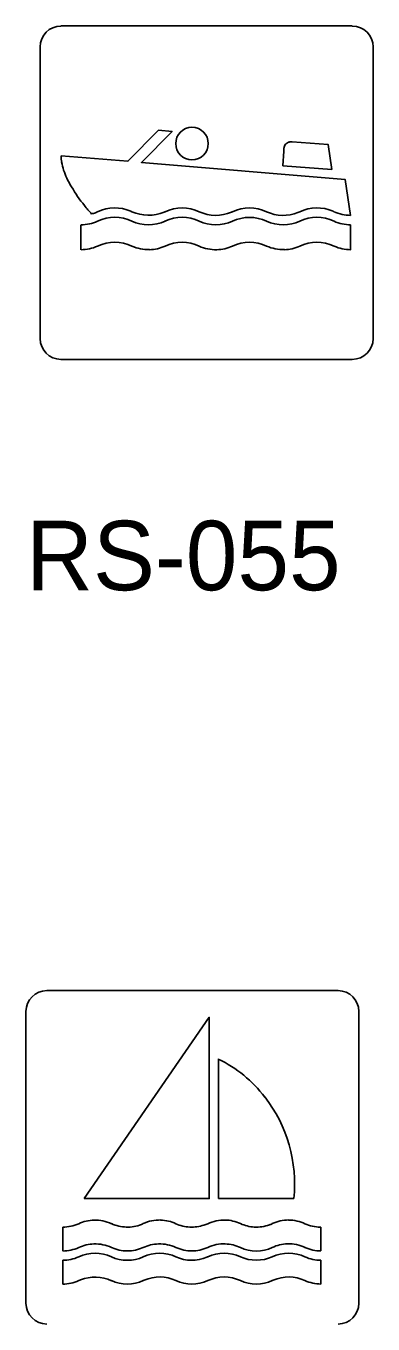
# Model space of a CAD drawing. Extents: x 42133 to 45533, y 41351 to 47951.
# Drawn here: x 43053.3 to 43090.8, y 41807.4 to 41947.5 of the extents above; entities that cross this region are included whole.
import ezdxf

# ---------------------------------------------------------------- set-up
doc = ezdxf.new("R2010")
doc.units = 0
doc.layers.add('P_TRAF_SIGN_SignDetails', color=7, linetype='Continuous')

msp = doc.modelspace()

# ---------------------------------------------------------------- linework, layer by layer
at = {"layer": 'P_TRAF_SIGN_SignDetails'}
for p, q in [((43088.58, 41947.51), (43057.11, 41947.51)), ((43054.86, 41945.26), (43054.86, 41913.77)), ((43090.84, 41913.77), (43090.84, 41945.26)), ((43057.11, 41911.52), (43088.58, 41911.52)), ((43087.05, 41843.4), (43055.58, 41843.4)), ((43053.33, 41841.15), (43053.33, 41809.67)), ((43089.3, 41809.67), (43089.3, 41841.15))]:
    msp.add_line(p, q, dxfattribs=at)
for points in [[(43088.41, 41927.07), (43087.81, 41930.94), (43065.8, 41932.78), (43069.12, 41936.13), (43067.66, 41936.26), (43064.34, 41932.91), (43057.13, 41933.5)], [(43088.41, 41927.07), (43087.81, 41930.94), (43065.8, 41932.78), (43069.12, 41936.13), (43067.66, 41936.26), (43064.34, 41932.91), (43057.13, 41933.5)], [(43088.41, 41927.07), (43087.81, 41930.94), (43065.8, 41932.78), (43069.12, 41936.13), (43067.66, 41936.26), (43064.34, 41932.91), (43057.13, 41933.5)], [(43086.39, 41932.02), (43085.98, 41934.73), (43082.1, 41935)], [(43086.39, 41932.02), (43085.98, 41934.73), (43082.1, 41935)], [(43086.39, 41932.02), (43085.98, 41934.73), (43082.1, 41935)], [(43081.2, 41934), (43081.09, 41932.43), (43086.39, 41932.02)], [(43081.2, 41934), (43081.09, 41932.43), (43086.39, 41932.02)], [(43081.2, 41934), (43081.09, 41932.43), (43086.39, 41932.02)], [(43059.27, 41923.36), (43059.27, 41926.05)], [(43059.27, 41923.36), (43059.27, 41926.05)], [(43059.27, 41923.36), (43059.27, 41926.05)], [(43088.41, 41926.05), (43088.41, 41923.36)], [(43088.41, 41926.05), (43088.41, 41923.36)], [(43088.41, 41926.05), (43088.41, 41923.36)], [(43074.12, 41820.96), (43074.12, 41836.03)], [(43074.12, 41820.96), (43074.12, 41836.03)], [(43074.12, 41820.96), (43074.12, 41836.03)], [(43082.28, 41820.96), (43074.12, 41820.96)], [(43082.28, 41820.96), (43074.12, 41820.96)], [(43082.28, 41820.96), (43074.12, 41820.96)], [(43057.31, 41815.31), (43057.31, 41817.88)], [(43057.31, 41815.31), (43057.31, 41817.88)], [(43057.31, 41815.31), (43057.31, 41817.88)], [(43085.19, 41817.88), (43085.19, 41815.31)], [(43085.19, 41817.88), (43085.19, 41815.31)], [(43085.19, 41817.88), (43085.19, 41815.31)], [(43057.31, 41811.73), (43057.31, 41814.31)], [(43057.31, 41811.73), (43057.31, 41814.31)], [(43057.31, 41811.73), (43057.31, 41814.31)], [(43085.19, 41814.31), (43085.19, 41811.73)], [(43085.19, 41814.31), (43085.19, 41811.73)], [(43085.19, 41814.31), (43085.19, 41811.73)]]:
    msp.add_lwpolyline(points, dxfattribs=at)
msp.add_lwpolyline([(43059.61, 41820.96), (43073.13, 41840.53), (43073.13, 41820.96)], close=True, dxfattribs=at)
msp.add_lwpolyline([(43059.61, 41820.96), (43073.13, 41840.53), (43073.13, 41820.96)], close=True, dxfattribs=at)
msp.add_lwpolyline([(43059.61, 41820.96), (43073.13, 41840.53), (43073.13, 41820.96)], close=True, dxfattribs=at)
msp.add_circle((43071.27, 41934.81), 1.76, dxfattribs=at)
msp.add_circle((43071.27, 41934.81), 1.76, dxfattribs=at)
msp.add_circle((43071.27, 41934.81), 1.76, dxfattribs=at)
for centre, radius, start, end in [((43057.11, 41945.25), 2.25, 90, 180), ((43088.59, 41945.25), 2.25, 360, 90), ((43082.47, 41934.13), 1.28, 171.124, 183.947), ((43082.47, 41934.13), 1.28, 171.124, 183.947), ((43082.47, 41934.13), 1.28, 171.124, 183.947), ((43082.25, 41934.17), 1.06, 164.5682, 171.0826), ((43082.25, 41934.17), 1.06, 164.5682, 171.0826), ((43082.25, 41934.17), 1.06, 164.5682, 171.0826), ((43082.06, 41934.22), 0.859, 151.0573, 164.8413), ((43082.06, 41934.22), 0.859, 151.0573, 164.8413), ((43082.06, 41934.22), 0.859, 151.0573, 164.8413), ((43081.9, 41934.32), 0.671, 107.9183, 151.1291), ((43081.9, 41934.32), 0.671, 107.9183, 151.1291), ((43081.9, 41934.32), 0.671, 107.9183, 151.1291), ((43081.98, 41934.1), 0.902, 99.1112, 108.6193), ((43081.98, 41934.1), 0.902, 99.1112, 108.6193), ((43081.98, 41934.1), 0.902, 99.1112, 108.6193), ((43082.02, 41933.86), 1.15, 92.8503, 99.15), ((43082.02, 41933.86), 1.15, 92.8503, 99.15), ((43082.02, 41933.86), 1.15, 92.8503, 99.15), ((43082.03, 41933.57), 1.44, 87.1808, 92.7777), ((43082.03, 41933.57), 1.44, 87.1808, 92.7777), ((43082.03, 41933.57), 1.44, 87.1808, 92.7777), ((43060.95, 41933.45), 3.82, 179.292, 189.9403), ((43060.95, 41933.45), 3.82, 179.292, 189.9403), ((43060.95, 41933.45), 3.82, 179.292, 189.9403), ((43062.63, 41933.75), 5.53, 189.9199, 199.0373), ((43062.63, 41933.75), 5.53, 189.9199, 199.0373), ((43062.63, 41933.75), 5.53, 189.9199, 199.0373), ((43082.14, 41934.12), 0.948, 184.2151, 186.9582), ((43082.14, 41934.12), 0.948, 184.2151, 186.9582), ((43082.14, 41934.12), 0.948, 184.2151, 186.9582), ((43065.1, 41934.58), 8.14, 198.8817, 205.3857), ((43065.1, 41934.58), 8.14, 198.8817, 205.3857), ((43065.1, 41934.58), 8.14, 198.8817, 205.3857), ((43068.28, 41936.07), 11.65, 205.3348, 210.626), ((43068.28, 41936.07), 11.65, 205.3348, 210.626), ((43068.28, 41936.07), 11.65, 205.3348, 210.626), ((43073.62, 41939.32), 17.9, 210.8572, 218.6819), ((43073.62, 41939.32), 17.9, 210.8572, 218.6819), ((43073.62, 41939.32), 17.9, 210.8572, 218.6819), ((43075.58, 41940.79), 20.35, 218.4771, 221.8528), ((43075.58, 41940.79), 20.35, 218.4771, 221.8528), ((43075.58, 41940.79), 20.35, 218.4771, 221.8528), ((43059.53, 41930.4), 3.3, 285.6503, 289.4096), ((43059.53, 41930.4), 3.3, 285.6503, 289.4096), ((43059.53, 41930.4), 3.3, 285.6503, 289.4096), ((43059.16, 41931.46), 4.43, 289.3725, 292.1699), ((43059.16, 41931.46), 4.43, 289.3725, 292.1699), ((43059.16, 41931.46), 4.43, 289.3725, 292.1699), ((43058.38, 41933.38), 6.51, 292.1371, 294.0264), ((43058.38, 41933.38), 6.51, 292.1371, 294.0264), ((43058.38, 41933.38), 6.51, 292.1371, 294.0264), ((43057.54, 41935.31), 8.61, 293.9342, 294.217), ((43057.54, 41935.31), 8.61, 293.9342, 294.217), ((43057.54, 41935.31), 8.61, 293.9342, 294.217), ((43062.92, 41923.54), 4.34, 66.3064, 115.2116), ((43062.92, 41923.54), 4.34, 66.3064, 115.2116), ((43062.92, 41923.54), 4.34, 66.3064, 115.2116), ((43062.86, 41923.36), 4.52, 65.0812, 66.5524), ((43062.86, 41923.36), 4.52, 65.0812, 66.5524), ((43062.86, 41923.36), 4.52, 65.0812, 66.5524), ((43066.56, 41931.42), 4.34, 245.6122, 292.9205), ((43066.56, 41931.42), 4.34, 245.6122, 292.9205), ((43066.56, 41931.42), 4.34, 245.6122, 292.9205), ((43066.5, 41931.62), 4.55, 292.6611, 294.0773), ((43066.5, 41931.62), 4.55, 292.6611, 294.0773), ((43066.5, 41931.62), 4.55, 292.6611, 294.0773), ((43070.2, 41923.54), 4.33, 64.7758, 115.2242), ((43070.2, 41923.54), 4.33, 64.7758, 115.2242), ((43070.2, 41923.54), 4.33, 64.7758, 115.2242), ((43073.84, 41931.42), 4.35, 245.6159, 292.917), ((43073.84, 41931.42), 4.35, 245.6159, 292.917), ((43073.84, 41931.42), 4.35, 245.6159, 292.917), ((43073.79, 41931.59), 4.53, 292.6713, 294.094), ((43073.79, 41931.59), 4.53, 292.6713, 294.094), ((43073.79, 41931.59), 4.53, 292.6713, 294.094), ((43077.49, 41923.54), 4.33, 64.7741, 115.2259), ((43077.49, 41923.54), 4.33, 64.7741, 115.2259), ((43077.49, 41923.54), 4.33, 64.7741, 115.2259), ((43081.13, 41931.41), 4.34, 245.6058, 291.4518), ((43081.13, 41931.41), 4.34, 245.6058, 291.4518), ((43081.13, 41931.41), 4.34, 245.6058, 291.4518), ((43081.06, 41931.64), 4.58, 291.2364, 294.0608), ((43081.06, 41931.64), 4.58, 291.2364, 294.0608), ((43081.06, 41931.64), 4.58, 291.2364, 294.0608), ((43084.77, 41923.54), 4.34, 66.3031, 115.2151), ((43084.77, 41923.54), 4.34, 66.3031, 115.2151), ((43084.77, 41923.54), 4.34, 66.3031, 115.2151), ((43084.71, 41923.35), 4.52, 65.0869, 66.5572), ((43084.71, 41923.35), 4.52, 65.0869, 66.5572), ((43084.71, 41923.35), 4.52, 65.0869, 66.5572), ((43088.42, 41931.46), 4.39, 245.724, 269.8504), ((43088.42, 41931.46), 4.39, 245.724, 269.8504), ((43088.42, 41931.46), 4.39, 245.724, 269.8504), ((43059.27, 41930.43), 4.38, 270.0934, 294.297), ((43059.27, 41930.43), 4.38, 270.0934, 294.297), ((43059.27, 41930.43), 4.38, 270.0934, 294.297), ((43062.92, 41922.51), 4.35, 64.845, 115.155), ((43062.92, 41922.51), 4.35, 64.845, 115.155), ((43062.92, 41922.51), 4.35, 64.845, 115.155), ((43066.56, 41930.4), 4.35, 245.608, 294.392), ((43066.56, 41930.4), 4.35, 245.608, 294.392), ((43066.56, 41930.4), 4.35, 245.608, 294.392), ((43070.2, 41922.51), 4.35, 64.8403, 115.1597), ((43070.2, 41922.51), 4.35, 64.8403, 115.1597), ((43070.2, 41922.51), 4.35, 64.8403, 115.1597), ((43073.84, 41930.4), 4.35, 245.6122, 294.3878), ((43073.84, 41930.4), 4.35, 245.6122, 294.3878), ((43073.84, 41930.4), 4.35, 245.6122, 294.3878), ((43077.49, 41922.51), 4.34, 64.8386, 115.1614), ((43077.49, 41922.51), 4.34, 64.8386, 115.1614), ((43077.49, 41922.51), 4.34, 64.8386, 115.1614), ((43081.13, 41930.4), 4.35, 245.6088, 294.3912), ((43081.13, 41930.4), 4.35, 245.6088, 294.3912), ((43081.13, 41930.4), 4.35, 245.6088, 294.3912), ((43084.77, 41922.51), 4.35, 64.8412, 115.1588), ((43084.77, 41922.51), 4.35, 64.8412, 115.1588), ((43084.77, 41922.51), 4.35, 64.8412, 115.1588), ((43088.42, 41930.44), 4.39, 245.7242, 269.9067), ((43088.42, 41930.44), 4.39, 245.7242, 269.9067), ((43088.42, 41930.44), 4.39, 245.7242, 269.9067), ((43059.26, 41927.79), 4.43, 270.2325, 294.149), ((43059.26, 41927.79), 4.43, 270.2325, 294.149), ((43059.26, 41927.79), 4.43, 270.2325, 294.149), ((43062.92, 41919.83), 4.34, 64.7736, 115.2264), ((43062.92, 41919.83), 4.34, 64.7736, 115.2264), ((43062.92, 41919.83), 4.34, 64.7736, 115.2264), ((43066.57, 41927.76), 4.39, 245.764, 271.4419), ((43066.57, 41927.76), 4.39, 245.764, 271.4419), ((43066.57, 41927.76), 4.39, 245.764, 271.4419), ((43066.54, 41927.8), 4.44, 271.813, 294.1364), ((43066.54, 41927.8), 4.44, 271.813, 294.1364), ((43066.54, 41927.8), 4.44, 271.813, 294.1364), ((43070.2, 41919.83), 4.33, 64.7667, 115.2333), ((43070.2, 41919.83), 4.33, 64.7667, 115.2333), ((43070.2, 41919.83), 4.33, 64.7667, 115.2333), ((43073.85, 41927.76), 4.4, 245.7737, 271.4348), ((43073.85, 41927.76), 4.4, 245.7737, 271.4348), ((43073.85, 41927.76), 4.4, 245.7737, 271.4348), ((43073.82, 41927.8), 4.44, 271.8103, 294.136), ((43073.82, 41927.8), 4.44, 271.8103, 294.136), ((43073.82, 41927.8), 4.44, 271.8103, 294.136), ((43077.49, 41919.83), 4.33, 64.7736, 115.2264), ((43077.49, 41919.83), 4.33, 64.7736, 115.2264), ((43077.49, 41919.83), 4.33, 64.7736, 115.2264), ((43081.14, 41927.76), 4.39, 245.7658, 271.4404), ((43081.14, 41927.76), 4.39, 245.7658, 271.4404), ((43081.14, 41927.76), 4.39, 245.7658, 271.4404), ((43081.11, 41927.8), 4.44, 271.8097, 294.1356), ((43081.11, 41927.8), 4.44, 271.8097, 294.1356), ((43081.11, 41927.8), 4.44, 271.8097, 294.1356), ((43084.77, 41919.83), 4.34, 64.7751, 115.2249), ((43084.77, 41919.83), 4.34, 64.7751, 115.2249), ((43084.77, 41919.83), 4.34, 64.7751, 115.2249), ((43088.43, 41927.77), 4.41, 245.7988, 269.8411), ((43088.43, 41927.77), 4.41, 245.7988, 269.8411), ((43088.43, 41927.77), 4.41, 245.7988, 269.8411), ((43057.11, 41913.78), 2.25, 180, 270), ((43088.59, 41913.78), 2.25, 270, 0), ((43055.58, 41841.15), 2.25, 90, 180), ((43087.05, 41841.15), 2.25, 360, 90), ((43068.04, 41823.47), 13.94, 37.2999, 64.1796), ((43068.04, 41823.47), 13.94, 37.2999, 64.1796), ((43068.04, 41823.47), 13.94, 37.2999, 64.1796), ((43067.12, 41822.55), 15.24, 354.0257, 37.9625), ((43067.12, 41822.55), 15.24, 354.0257, 37.9625), ((43067.12, 41822.55), 15.24, 354.0257, 37.9625), ((43057.3, 41822.1), 4.22, 270.2151, 294.2248), ((43057.3, 41822.1), 4.22, 270.2151, 294.2248), ((43057.3, 41822.1), 4.22, 270.2151, 294.2248), ((43060.82, 41814.41), 4.23, 91.8585, 114.9771), ((43060.82, 41814.41), 4.23, 91.8585, 114.9771), ((43060.82, 41814.41), 4.23, 91.8585, 114.9771), ((43060.79, 41814.45), 4.19, 64.9266, 91.4991), ((43060.79, 41814.45), 4.19, 64.9266, 91.4991), ((43060.79, 41814.45), 4.19, 64.9266, 91.4991), ((43064.31, 41822.13), 4.25, 245.8329, 268.1545), ((43064.31, 41822.13), 4.25, 245.8329, 268.1545), ((43064.31, 41822.13), 4.25, 245.8329, 268.1545), ((43064.27, 41822.06), 4.18, 268.5626, 291.4315), ((43064.27, 41822.06), 4.18, 268.5626, 291.4315), ((43064.27, 41822.06), 4.18, 268.5626, 291.4315), ((43064.19, 41822.33), 4.46, 291.1945, 293.9591), ((43064.19, 41822.33), 4.46, 291.1945, 293.9591), ((43064.19, 41822.33), 4.46, 291.1945, 293.9591), ((43067.78, 41814.44), 4.21, 88.5477, 115.0265), ((43067.78, 41814.44), 4.21, 88.5477, 115.0265), ((43067.78, 41814.44), 4.21, 88.5477, 115.0265), ((43067.75, 41814.43), 4.21, 64.9693, 88.1949), ((43067.75, 41814.43), 4.21, 64.9693, 88.1949), ((43067.75, 41814.43), 4.21, 64.9693, 88.1949), ((43071.28, 41822.14), 4.27, 245.8556, 266.5533), ((43071.28, 41822.14), 4.27, 245.8556, 266.5533), ((43071.28, 41822.14), 4.27, 245.8556, 266.5533), ((43071.25, 41822.03), 4.15, 266.9225, 288.5415), ((43071.25, 41822.03), 4.15, 266.9225, 288.5415), ((43071.25, 41822.03), 4.15, 266.9225, 288.5415), ((43071.17, 41822.3), 4.44, 288.3363, 293.9317), ((43071.17, 41822.3), 4.44, 288.3363, 293.9317), ((43071.17, 41822.3), 4.44, 288.3363, 293.9317), ((43074.75, 41814.44), 4.2, 88.5396, 115.0456), ((43074.75, 41814.44), 4.2, 88.5396, 115.0456), ((43074.75, 41814.44), 4.2, 88.5396, 115.0456), ((43074.72, 41814.43), 4.22, 64.9883, 88.19), ((43074.72, 41814.43), 4.22, 64.9883, 88.19), ((43074.72, 41814.43), 4.22, 64.9883, 88.19), ((43078.25, 41822.14), 4.26, 245.8411, 266.5534), ((43078.25, 41822.14), 4.26, 245.8411, 266.5534), ((43078.25, 41822.14), 4.26, 245.8411, 266.5534), ((43078.22, 41822.03), 4.15, 266.9235, 290.0197), ((43078.22, 41822.03), 4.15, 266.9235, 290.0197), ((43078.22, 41822.03), 4.15, 266.9235, 290.0197), ((43078.15, 41822.27), 4.41, 289.8002, 294.0056), ((43078.15, 41822.27), 4.41, 289.8002, 294.0056), ((43078.15, 41822.27), 4.41, 289.8002, 294.0056), ((43081.72, 41814.43), 4.22, 90.191, 115.0091), ((43081.72, 41814.43), 4.22, 90.191, 115.0091), ((43081.72, 41814.43), 4.22, 90.191, 115.0091), ((43081.7, 41814.44), 4.2, 64.9473, 89.8525), ((43081.7, 41814.44), 4.2, 64.9473, 89.8525), ((43081.7, 41814.44), 4.2, 64.9473, 89.8525), ((43085.21, 41822.11), 4.24, 245.8015, 268.9585), ((43085.21, 41822.11), 4.24, 245.8015, 268.9585), ((43085.21, 41822.11), 4.24, 245.8015, 268.9585), ((43085.19, 41821.89), 4.01, 269.1833, 269.9992), ((43085.19, 41821.89), 4.01, 269.1833, 269.9992), ((43085.19, 41821.89), 4.01, 269.1833, 269.9992), ((43057.3, 41819.5), 4.2, 270.1038, 294.264), ((43057.3, 41819.5), 4.2, 270.1038, 294.264), ((43057.3, 41819.5), 4.2, 270.1038, 294.264), ((43060.81, 41811.86), 4.21, 91.8111, 115.0338), ((43060.81, 41811.86), 4.21, 91.8111, 115.0338), ((43060.81, 41811.86), 4.21, 91.8111, 115.0338), ((43060.8, 41810.91), 4.16, 64.8454, 115.1546), ((43060.8, 41810.91), 4.16, 64.8454, 115.1546), ((43060.8, 41810.91), 4.16, 64.8454, 115.1546), ((43060.79, 41811.87), 4.2, 64.9573, 91.4601), ((43060.79, 41811.87), 4.2, 64.9573, 91.4601), ((43060.79, 41811.87), 4.2, 64.9573, 91.4601), ((43064.28, 41819.47), 4.16, 245.6181, 294.3819), ((43064.28, 41819.47), 4.16, 245.6181, 294.3819), ((43064.28, 41819.47), 4.16, 245.6181, 294.3819), ((43067.78, 41811.86), 4.21, 91.7983, 115.034), ((43067.78, 41811.86), 4.21, 91.7983, 115.034), ((43067.78, 41811.86), 4.21, 91.7983, 115.034), ((43067.77, 41810.91), 4.16, 64.8458, 115.1542), ((43067.77, 41810.91), 4.16, 64.8458, 115.1542), ((43067.77, 41810.91), 4.16, 64.8458, 115.1542), ((43067.76, 41811.87), 4.2, 64.9536, 91.454), ((43067.76, 41811.87), 4.2, 64.9536, 91.454), ((43067.76, 41811.87), 4.2, 64.9536, 91.454), ((43071.25, 41819.47), 4.16, 245.6252, 294.3748), ((43071.25, 41819.47), 4.16, 245.6252, 294.3748), ((43071.25, 41819.47), 4.16, 245.6252, 294.3748), ((43074.75, 41811.89), 4.19, 88.497, 115.0964), ((43074.75, 41811.89), 4.19, 88.497, 115.0964), ((43074.75, 41811.89), 4.19, 88.497, 115.0964), ((43074.74, 41810.91), 4.16, 64.8413, 115.1587), ((43074.74, 41810.91), 4.16, 64.8413, 115.1587), ((43074.74, 41810.91), 4.16, 64.8413, 115.1587), ((43074.72, 41811.84), 4.23, 65.0241, 88.1449), ((43074.72, 41811.84), 4.23, 65.0241, 88.1449), ((43074.72, 41811.84), 4.23, 65.0241, 88.1449), ((43078.22, 41819.46), 4.16, 245.6069, 294.3931), ((43078.22, 41819.46), 4.16, 245.6069, 294.3931), ((43078.22, 41819.46), 4.16, 245.6069, 294.3931), ((43081.72, 41811.86), 4.22, 91.8037, 115.0271), ((43081.72, 41811.86), 4.22, 91.8037, 115.0271), ((43081.72, 41811.86), 4.22, 91.8037, 115.0271), ((43081.71, 41810.91), 4.16, 64.8525, 115.1475), ((43081.71, 41810.91), 4.16, 64.8525, 115.1475), ((43081.71, 41810.91), 4.16, 64.8525, 115.1475), ((43081.7, 41811.87), 4.21, 64.9657, 91.4528), ((43081.7, 41811.87), 4.21, 64.9657, 91.4528), ((43081.7, 41811.87), 4.21, 64.9657, 91.4528), ((43085.2, 41819.49), 4.18, 245.6953, 269.9252), ((43085.2, 41819.49), 4.18, 245.6953, 269.9252), ((43085.2, 41819.49), 4.18, 245.6953, 269.9252), ((43057.3, 41818.5), 4.2, 270.1047, 294.2721), ((43057.3, 41818.5), 4.2, 270.1047, 294.2721), ((43057.3, 41818.5), 4.2, 270.1047, 294.2721), ((43064.28, 41818.46), 4.16, 245.6055, 294.3945), ((43064.28, 41818.46), 4.16, 245.6055, 294.3945), ((43064.28, 41818.46), 4.16, 245.6055, 294.3945), ((43071.25, 41818.46), 4.16, 245.6116, 292.9188), ((43071.25, 41818.46), 4.16, 245.6116, 292.9188), ((43071.25, 41818.46), 4.16, 245.6116, 292.9188), ((43071.21, 41818.63), 4.33, 292.6638, 294.0921), ((43071.21, 41818.63), 4.33, 292.6638, 294.0921), ((43071.21, 41818.63), 4.33, 292.6638, 294.0921), ((43078.22, 41818.46), 4.15, 245.5903, 294.4097), ((43078.22, 41818.46), 4.15, 245.5903, 294.4097), ((43078.22, 41818.46), 4.15, 245.5903, 294.4097), ((43085.2, 41818.5), 4.2, 245.7311, 269.8803), ((43085.2, 41818.5), 4.2, 245.7311, 269.8803), ((43085.2, 41818.5), 4.2, 245.7311, 269.8803), ((43060.8, 41808.34), 4.15, 64.8322, 112.1335), ((43060.8, 41808.34), 4.15, 64.8322, 112.1335), ((43060.8, 41808.34), 4.15, 64.8322, 112.1335), ((43067.77, 41808.34), 4.16, 64.8388, 113.6482), ((43067.77, 41808.34), 4.16, 64.8388, 113.6482), ((43067.77, 41808.34), 4.16, 64.8388, 113.6482), ((43074.74, 41808.34), 4.16, 64.8355, 115.1645), ((43074.74, 41808.34), 4.16, 64.8355, 115.1645), ((43074.74, 41808.34), 4.16, 64.8355, 115.1645), ((43081.71, 41808.34), 4.16, 64.8467, 113.6407), ((43081.71, 41808.34), 4.16, 64.8467, 113.6407), ((43081.71, 41808.34), 4.16, 64.8467, 113.6407), ((43057.3, 41815.93), 4.2, 270.1399, 294.291), ((43057.3, 41815.93), 4.2, 270.1399, 294.291), ((43057.3, 41815.93), 4.2, 270.1399, 294.291), ((43060.86, 41808.16), 4.35, 111.9098, 114.8386), ((43060.86, 41808.16), 4.35, 111.9098, 114.8386), ((43060.86, 41808.16), 4.35, 111.9098, 114.8386), ((43064.28, 41815.88), 4.15, 245.5521, 294.4479), ((43064.28, 41815.88), 4.15, 245.5521, 294.4479), ((43064.28, 41815.88), 4.15, 245.5521, 294.4479), ((43067.82, 41808.17), 4.34, 113.3891, 114.8556), ((43067.82, 41808.17), 4.34, 113.3891, 114.8556), ((43067.82, 41808.17), 4.34, 113.3891, 114.8556), ((43071.25, 41815.88), 4.15, 245.5592, 294.4408), ((43071.25, 41815.88), 4.15, 245.5592, 294.4408), ((43071.25, 41815.88), 4.15, 245.5592, 294.4408), ((43078.22, 41815.88), 4.14, 245.5409, 294.4591), ((43078.22, 41815.88), 4.14, 245.5409, 294.4591), ((43078.22, 41815.88), 4.14, 245.5409, 294.4591), ((43081.76, 41808.18), 4.33, 113.3868, 114.8553), ((43081.76, 41808.18), 4.33, 113.3868, 114.8553), ((43081.76, 41808.18), 4.33, 113.3868, 114.8553), ((43085.2, 41815.92), 4.18, 245.6603, 269.8971), ((43085.2, 41815.92), 4.18, 245.6603, 269.8971), ((43085.2, 41815.92), 4.18, 245.6603, 269.8971), ((43055.58, 41809.67), 2.25, 180, 270), ((43087.05, 41809.67), 2.25, 270, 0)]:
    msp.add_arc(centre, radius, start, end, dxfattribs=at)

# ---------------------------------------------------------------- texts
msp.add_text('RS-055', height=7.5, dxfattribs=at).set_placement((43053.33, 41886.61))

doc.saveas('drawing.dxf')
